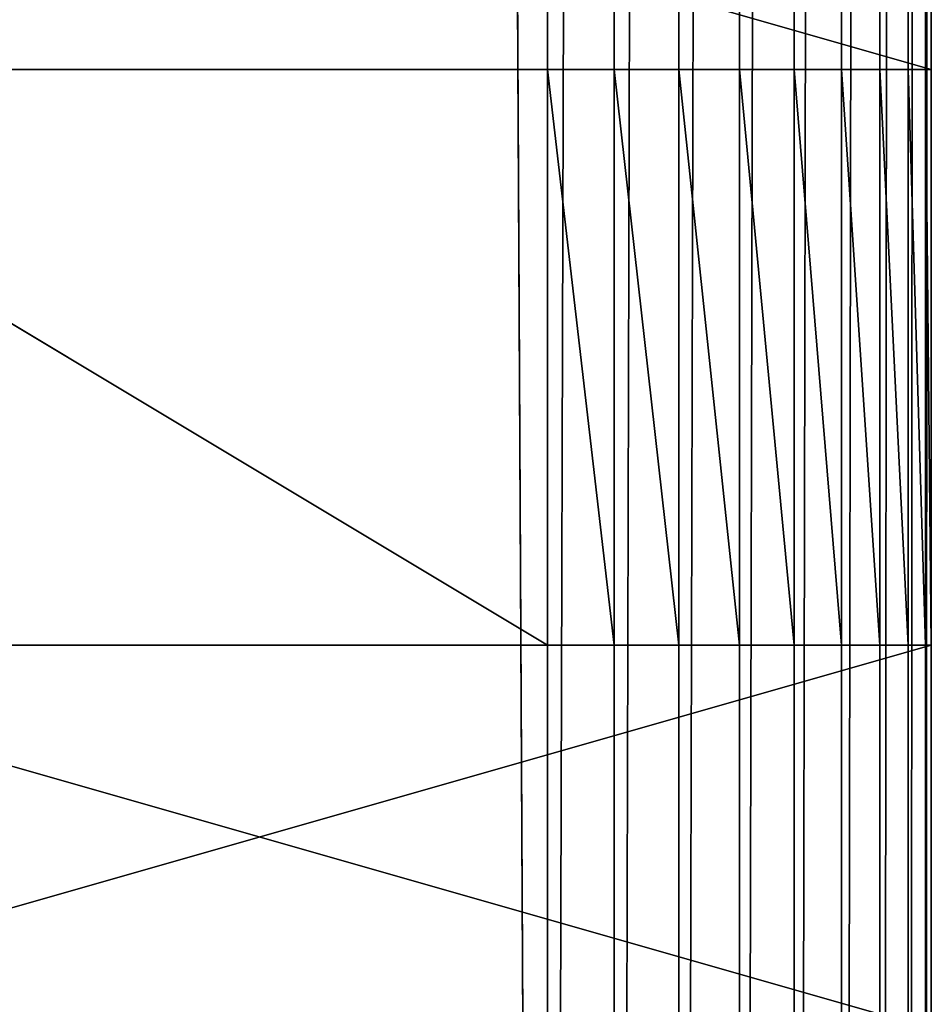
# Model space of a CAD drawing. Extents: x 226 to 378, y -30 to 313.
# Tile 153 of 656: x 338 to 350, y 34 to 47. Entities that reach past the tile are written whole.
import ezdxf

# ---------------------------------------------------------------- set-up
doc = ezdxf.new("R2010")
doc.units = 0
doc.header["$LTSCALE"] = 25.4
doc.layers.get('0').update_dxf_attribs({"color": 13, "linetype": 'CONTINUOUS'})
doc.layers.add('_NCL1_62', color=7, linetype='CONTINUOUS')
doc.layers.add('_NCL1_64', color=250, linetype='CONTINUOUS')

# ---------------------------------------------------------------- blocks, each defined once
blk = doc.blocks.new('EWON_2005CD_4005CD_COSY141')
at = {"layer": '_NCL1_62', "color": 0}
for p, q in [((27.94, 236.22, 276.86), (27.94, 342.9, 292.1)), ((27.94, 342.9, 292.1), (27.94, 228.6, 276.86)), ((27.94, 241.3, 276.86), (27.94, 342.9, 292.1)), ((27.94, 236.22, 276.86), (27.94, 342.9, 292.1)), ((27.94, 248.92, 276.86), (27.94, 342.9, 292.1)), ((27.94, 241.3, 276.86), (27.94, 342.9, 292.1)), ((27.94, 254, 276.86), (27.94, 342.9, 292.1)), ((27.94, 248.92, 276.86), (27.94, 342.9, 292.1)), ((27.94, 261.62, 276.86), (27.94, 342.9, 292.1)), ((27.94, 254, 276.86), (27.94, 342.9, 292.1)), ((27.94, 266.7, 276.86), (27.94, 342.9, 292.1)), ((27.94, 261.62, 276.86), (27.94, 342.9, 292.1)), ((27.94, 274.32, 276.86), (27.94, 342.9, 292.1)), ((27.94, 266.7, 276.86), (27.94, 342.9, 292.1)), ((27.94, 274.32, 276.86), (27.94, 342.9, 292.1)), ((27.94, 342.9, 292.1), (27.94, 228.6, 276.86)), ((27.94, 342.9, 292.1), (27.94, 223.52, 276.86)), ((27.94, 342.9, 292.1), (27.94, 223.52, 276.86)), ((27.94, 342.9, 292.1), (27.94, 215.9, 276.86)), ((27.94, 342.9, 292.1), (27.94, 215.9, 276.86)), ((27.94, 342.9, 292.1), (27.94, 210.82, 276.86)), ((27.94, 342.9, 292.1), (27.94, 210.82, 276.86)), ((27.94, 342.9, 292.1), (27.94, 203.2, 276.86)), ((27.94, 342.9, 292.1), (27.94, 203.2, 276.86)), ((27.94, 342.9, 292.1), (27.94, 198.12, 276.86)), ((27.94, 342.9, 292.1), (27.94, 198.12, 276.86)), ((27.94, 342.9, 292.1), (27.94, 190.5, 276.86)), ((27.94, 342.9, 292.1), (27.94, 190.5, 276.86)), ((27.94, 342.9, 292.1), (27.94, 185.42, 276.86)), ((27.94, 342.9, 292.1), (27.94, 185.42, 276.86)), ((27.94, 342.9, 292.1), (27.94, 177.8, 276.86)), ((27.94, 342.9, 292.1), (27.94, 177.8, 276.86)), ((27.94, 342.9, 292.1), (27.94, 20.32, 292.1)), ((28.017, 342.9, 292.982), (27.94, 20.32, 292.1)), ((27.94, 342.9, 292.1), (27.94, 20.32, 292.1)), ((28.017, 342.9, 292.982), (27.94, 20.32, 292.1)), ((28.246, 342.9, 293.837), (28.017, 20.32, 292.982)), ((28.017, 20.32, 292.982), (28.017, 342.9, 292.982)), ((28.017, 20.32, 292.982), (28.017, 342.9, 292.982)), ((28.246, 342.9, 293.837), (28.017, 20.32, 292.982)), ((28.621, 342.9, 294.64), (28.246, 20.32, 293.837)), ((28.246, 20.32, 293.837), (28.246, 342.9, 293.837)), ((28.246, 20.32, 293.837), (28.246, 342.9, 293.837)), ((28.621, 342.9, 294.64), (28.246, 20.32, 293.837)), ((29.128, 342.9, 295.365), (28.621, 20.32, 294.64)), ((28.621, 20.32, 294.64), (28.621, 342.9, 294.64)), ((28.621, 20.32, 294.64), (28.621, 342.9, 294.64)), ((29.128, 342.9, 295.365), (28.621, 20.32, 294.64)), ((29.755, 342.9, 295.991), (29.128, 20.32, 295.365)), ((29.128, 20.32, 295.365), (29.128, 342.9, 295.365)), ((29.128, 20.32, 295.365), (29.128, 342.9, 295.365)), ((29.755, 342.9, 295.991), (29.128, 20.32, 295.365)), ((30.48, 342.9, 296.499), (29.755, 20.32, 295.991)), ((29.755, 20.32, 295.991), (29.755, 342.9, 295.991)), ((29.755, 20.32, 295.991), (29.755, 342.9, 295.991)), ((30.48, 342.9, 296.499), (29.755, 20.32, 295.991)), ((31.283, 342.9, 296.874), (30.48, 20.32, 296.499)), ((30.48, 20.32, 296.499), (30.48, 342.9, 296.499)), ((30.48, 20.32, 296.499), (30.48, 342.9, 296.499)), ((31.283, 342.9, 296.874), (30.48, 20.32, 296.499)), ((32.138, 342.9, 297.103), (31.283, 20.32, 296.874)), ((31.283, 20.32, 296.874), (31.283, 342.9, 296.874)), ((31.283, 20.32, 296.874), (31.283, 342.9, 296.874)), ((32.138, 342.9, 297.103), (31.283, 20.32, 296.874)), ((33.02, 342.9, 297.18), (32.138, 20.32, 297.103)), ((32.138, 20.32, 297.103), (32.138, 342.9, 297.103)), ((32.138, 20.32, 297.103), (32.138, 342.9, 297.103)), ((33.02, 342.9, 297.18), (32.138, 20.32, 297.103)), ((27.94, 274.32, 276.86), (27.94, 279.4, 276.86)), ((27.94, 274.32, 71.12), (27.94, 279.4, 220.98)), ((27.94, 279.4, 220.98), (27.94, 274.32, 220.98)), ((27.94, 274.32, 71.12), (27.94, 279.4, 220.98)), ((27.94, 274.32, 71.12), (27.94, 279.4, 71.12)), ((45.72, 279.4, 71.12), (27.94, 274.32, 71.12)), ((45.72, 279.4, 71.12), (27.94, 274.32, 71.12)), ((27.94, 274.32, 71.12), (27.94, 279.4, 71.12)), ((45.72, 279.4, 276.86), (27.94, 274.32, 276.86)), ((45.72, 279.4, 276.86), (27.94, 274.32, 276.86)), ((27.94, 274.32, 276.86), (27.94, 279.4, 276.86)), ((27.94, 279.4, 220.98), (27.94, 274.32, 220.98)), ((27.94, 279.4, 220.98), (45.72, 274.32, 220.98)), ((27.94, 279.4, 220.98), (45.72, 274.32, 220.98)), ((27.94, 274.32, 276.86), (27.94, 266.7, 276.86)), ((27.94, 266.7, 276.86), (27.94, 274.32, 220.98)), ((27.94, 274.32, 220.98), (27.94, 274.32, 276.86)), ((27.94, 266.7, 220.98), (27.94, 274.32, 220.98)), ((27.94, 266.7, 276.86), (27.94, 274.32, 220.98)), ((27.94, 274.32, 276.86), (27.94, 266.7, 276.86)), ((27.94, 274.32, 220.98), (27.94, 274.32, 71.12)), ((27.94, 266.7, 220.98), (27.94, 274.32, 220.98)), ((27.94, 266.7, 71.12), (27.94, 274.32, 220.98)), ((27.94, 266.7, 33.02), (27.94, 274.32, 33.02)), ((27.94, 274.32, 33.02), (27.94, 266.7, 71.12)), ((27.94, 266.7, 71.12), (27.94, 274.32, 220.98)), ((27.94, 266.7, 71.12), (27.94, 274.32, 71.12)), ((27.94, 274.32, 220.98), (27.94, 274.32, 71.12)), ((27.94, 274.32, 33.02), (27.94, 266.7, 71.12)), ((27.94, 274.32, 33.02), (27.94, 274.32, 71.12)), ((27.94, 266.7, 71.12), (27.94, 274.32, 71.12)), ((27.94, 274.32, 71.12), (45.72, 274.32, 71.12)), ((27.94, 274.32, 33.02), (45.72, 274.32, 71.12)), ((27.94, 274.32, 71.12), (45.72, 274.32, 71.12)), ((27.94, 274.32, 33.02), (27.94, 274.32, 71.12)), ((27.94, 274.32, 33.02), (45.72, 274.32, 71.12)), ((27.94, 274.32, 33.02), (45.72, 274.32, 27.94)), ((27.94, 274.32, 33.02), (45.72, 274.32, 27.94)), ((27.94, 274.32, 33.02), (33.02, 274.32, 27.94)), ((27.94, 274.32, 33.02), (28.017, 274.32, 32.138)), ((28.246, 274.32, 31.283), (27.94, 274.32, 33.02)), ((28.246, 274.32, 31.283), (27.94, 274.32, 33.02)), ((28.621, 274.32, 30.48), (27.94, 274.32, 33.02)), ((28.621, 274.32, 30.48), (27.94, 274.32, 33.02)), ((29.128, 274.32, 29.755), (27.94, 274.32, 33.02)), ((29.128, 274.32, 29.755), (27.94, 274.32, 33.02)), ((29.755, 274.32, 29.128), (27.94, 274.32, 33.02)), ((29.755, 274.32, 29.128), (27.94, 274.32, 33.02)), ((30.48, 274.32, 28.621), (27.94, 274.32, 33.02)), ((30.48, 274.32, 28.621), (27.94, 274.32, 33.02)), ((31.283, 274.32, 28.246), (27.94, 274.32, 33.02)), ((31.283, 274.32, 28.246), (27.94, 274.32, 33.02)), ((32.138, 274.32, 28.017), (27.94, 274.32, 33.02)), ((32.138, 274.32, 28.017), (27.94, 274.32, 33.02)), ((27.94, 274.32, 33.02), (33.02, 274.32, 27.94)), ((27.94, 274.32, 276.86), (45.72, 274.32, 276.86)), ((27.94, 274.32, 220.98), (45.72, 274.32, 220.98)), ((45.72, 274.32, 276.86), (27.94, 274.32, 220.98)), ((45.72, 274.32, 276.86), (27.94, 274.32, 220.98)), ((27.94, 274.32, 276.86), (45.72, 274.32, 276.86)), ((27.94, 274.32, 220.98), (27.94, 274.32, 276.86)), ((27.94, 274.32, 220.98), (45.72, 274.32, 220.98)), ((27.94, 274.32, 33.02), (28.017, 274.32, 32.138)), ((27.94, 274.32, 33.02), (28.017, 266.7, 32.138)), ((27.94, 274.32, 33.02), (28.017, 266.7, 32.138)), ((27.94, 266.7, 33.02), (27.94, 274.32, 33.02)), ((28.017, 274.32, 32.138), (28.246, 274.32, 31.283)), ((28.017, 266.7, 32.138), (28.017, 274.32, 32.138)), ((28.017, 274.32, 32.138), (28.246, 274.32, 31.283)), ((28.017, 274.32, 32.138), (28.246, 266.7, 31.283)), ((28.017, 274.32, 32.138), (28.246, 266.7, 31.283)), ((28.017, 266.7, 32.138), (28.017, 274.32, 32.138)), ((28.246, 274.32, 31.283), (28.621, 274.32, 30.48)), ((28.246, 266.7, 31.283), (28.246, 274.32, 31.283)), ((28.246, 274.32, 31.283), (28.621, 274.32, 30.48)), ((28.246, 274.32, 31.283), (28.621, 266.7, 30.48)), ((28.246, 274.32, 31.283), (28.621, 266.7, 30.48)), ((28.246, 266.7, 31.283), (28.246, 274.32, 31.283)), ((28.621, 274.32, 30.48), (29.128, 274.32, 29.755)), ((28.621, 266.7, 30.48), (28.621, 274.32, 30.48)), ((28.621, 274.32, 30.48), (29.128, 274.32, 29.755)), ((28.621, 274.32, 30.48), (29.128, 266.7, 29.755)), ((28.621, 274.32, 30.48), (29.128, 266.7, 29.755)), ((28.621, 266.7, 30.48), (28.621, 274.32, 30.48)), ((29.128, 274.32, 29.755), (29.755, 274.32, 29.128)), ((29.128, 266.7, 29.755), (29.128, 274.32, 29.755)), ((29.128, 274.32, 29.755), (29.755, 274.32, 29.128)), ((29.128, 274.32, 29.755), (29.755, 266.7, 29.128)), ((29.128, 274.32, 29.755), (29.755, 266.7, 29.128)), ((29.128, 266.7, 29.755), (29.128, 274.32, 29.755)), ((29.755, 274.32, 29.128), (30.48, 274.32, 28.621)), ((29.755, 266.7, 29.128), (29.755, 274.32, 29.128)), ((29.755, 274.32, 29.128), (30.48, 274.32, 28.621)), ((29.755, 274.32, 29.128), (30.48, 266.7, 28.621)), ((29.755, 274.32, 29.128), (30.48, 266.7, 28.621)), ((29.755, 266.7, 29.128), (29.755, 274.32, 29.128)), ((30.48, 274.32, 28.621), (31.283, 274.32, 28.246)), ((30.48, 266.7, 28.621), (30.48, 274.32, 28.621)), ((30.48, 274.32, 28.621), (31.283, 274.32, 28.246)), ((30.48, 274.32, 28.621), (31.283, 266.7, 28.246)), ((30.48, 274.32, 28.621), (31.283, 266.7, 28.246)), ((30.48, 266.7, 28.621), (30.48, 274.32, 28.621)), ((31.283, 274.32, 28.246), (32.138, 274.32, 28.017)), ((31.283, 266.7, 28.246), (31.283, 274.32, 28.246)), ((31.283, 274.32, 28.246), (32.138, 274.32, 28.017)), ((31.283, 274.32, 28.246), (32.138, 266.7, 28.017)), ((31.283, 274.32, 28.246), (32.138, 266.7, 28.017)), ((31.283, 266.7, 28.246), (31.283, 274.32, 28.246)), ((32.138, 274.32, 28.017), (33.02, 274.32, 27.94)), ((32.138, 266.7, 28.017), (32.138, 274.32, 28.017)), ((32.138, 274.32, 28.017), (33.02, 274.32, 27.94)), ((32.138, 274.32, 28.017), (33.02, 266.7, 27.94)), ((32.138, 274.32, 28.017), (33.02, 266.7, 27.94)), ((32.138, 266.7, 28.017), (32.138, 274.32, 28.017)), ((45.72, 266.7, 27.94), (33.02, 274.32, 27.94)), ((33.02, 274.32, 27.94), (33.02, 266.7, 27.94)), ((45.72, 266.7, 27.94), (33.02, 274.32, 27.94)), ((45.72, 274.32, 27.94), (33.02, 274.32, 27.94)), ((45.72, 274.32, 27.94), (33.02, 274.32, 27.94)), ((33.02, 274.32, 27.94), (33.02, 266.7, 27.94)), ((27.94, 266.7, 276.86), (27.94, 266.7, 220.98)), ((27.94, 261.62, 276.86), (27.94, 266.7, 276.86)), ((27.94, 261.62, 71.12), (27.94, 266.7, 220.98)), ((27.94, 266.7, 220.98), (27.94, 261.62, 220.98)), ((27.94, 266.7, 220.98), (27.94, 266.7, 71.12)), ((27.94, 261.62, 71.12), (27.94, 266.7, 220.98)), ((27.94, 261.62, 71.12), (27.94, 266.7, 71.12)), ((27.94, 266.7, 220.98), (27.94, 266.7, 71.12)), ((27.94, 266.7, 71.12), (27.94, 266.7, 33.02)), ((45.72, 266.7, 71.12), (27.94, 266.7, 71.12)), ((27.94, 261.62, 71.12), (27.94, 266.7, 71.12)), ((45.72, 266.7, 71.12), (27.94, 266.7, 71.12)), ((45.72, 266.7, 71.12), (27.94, 266.7, 33.02)), ((27.94, 266.7, 71.12), (27.94, 266.7, 33.02)), ((45.72, 266.7, 27.94), (27.94, 266.7, 33.02)), ((45.72, 266.7, 71.12), (27.94, 266.7, 33.02)), ((33.02, 266.7, 27.94), (27.94, 266.7, 33.02)), ((45.72, 266.7, 27.94), (27.94, 266.7, 33.02)), ((28.017, 266.7, 32.138), (27.94, 266.7, 33.02)), ((33.02, 266.7, 27.94), (27.94, 266.7, 33.02)), ((45.72, 266.7, 276.86), (27.94, 266.7, 276.86)), ((27.94, 261.62, 276.86), (27.94, 266.7, 276.86)), ((27.94, 266.7, 220.98), (27.94, 261.62, 220.98)), ((27.94, 266.7, 220.98), (45.72, 261.62, 220.98)), ((27.94, 266.7, 220.98), (45.72, 266.7, 220.98)), ((27.94, 266.7, 220.98), (45.72, 261.62, 220.98)), ((45.72, 266.7, 276.86), (27.94, 266.7, 276.86)), ((45.72, 266.7, 220.98), (27.94, 266.7, 276.86)), ((45.72, 266.7, 220.98), (27.94, 266.7, 276.86)), ((27.94, 266.7, 220.98), (45.72, 266.7, 220.98)), ((27.94, 266.7, 276.86), (27.94, 266.7, 220.98)), ((28.017, 266.7, 32.138), (27.94, 266.7, 33.02)), ((28.246, 266.7, 31.283), (28.017, 266.7, 32.138)), ((28.017, 266.7, 32.138), (33.02, 266.7, 27.94)), ((28.017, 266.7, 32.138), (33.02, 266.7, 27.94)), ((28.246, 266.7, 31.283), (28.017, 266.7, 32.138)), ((28.621, 266.7, 30.48), (28.246, 266.7, 31.283)), ((28.246, 266.7, 31.283), (33.02, 266.7, 27.94)), ((28.246, 266.7, 31.283), (33.02, 266.7, 27.94)), ((28.621, 266.7, 30.48), (28.246, 266.7, 31.283)), ((29.128, 266.7, 29.755), (28.621, 266.7, 30.48)), ((28.621, 266.7, 30.48), (33.02, 266.7, 27.94)), ((28.621, 266.7, 30.48), (33.02, 266.7, 27.94)), ((29.128, 266.7, 29.755), (28.621, 266.7, 30.48)), ((29.755, 266.7, 29.128), (29.128, 266.7, 29.755)), ((29.128, 266.7, 29.755), (33.02, 266.7, 27.94)), ((29.128, 266.7, 29.755), (33.02, 266.7, 27.94)), ((29.755, 266.7, 29.128), (29.128, 266.7, 29.755)), ((30.48, 266.7, 28.621), (29.755, 266.7, 29.128)), ((29.755, 266.7, 29.128), (33.02, 266.7, 27.94)), ((29.755, 266.7, 29.128), (33.02, 266.7, 27.94)), ((30.48, 266.7, 28.621), (29.755, 266.7, 29.128)), ((31.283, 266.7, 28.246), (30.48, 266.7, 28.621)), ((30.48, 266.7, 28.621), (33.02, 266.7, 27.94)), ((30.48, 266.7, 28.621), (33.02, 266.7, 27.94)), ((31.283, 266.7, 28.246), (30.48, 266.7, 28.621)), ((32.138, 266.7, 28.017), (31.283, 266.7, 28.246)), ((31.283, 266.7, 28.246), (33.02, 266.7, 27.94)), ((31.283, 266.7, 28.246), (33.02, 266.7, 27.94)), ((32.138, 266.7, 28.017), (31.283, 266.7, 28.246)), ((33.02, 266.7, 27.94), (32.138, 266.7, 28.017)), ((33.02, 266.7, 27.94), (32.138, 266.7, 28.017)), ((33.02, 266.7, 27.94), (45.72, 266.7, 27.94)), ((33.02, 266.7, 27.94), (45.72, 266.7, 27.94))]:
    blk.add_line(p, q, dxfattribs=at)
at = {"layer": '_NCL1_64', "color": 0}
for p, q in [((33.02, 342.9, 297.18), (33.02, 20.32, 297.18)), ((33.891, 172.72, 297.18), (33.02, 342.9, 297.18)), ((33.891, 172.72, 297.18), (33.02, 342.9, 297.18)), ((33.02, 342.9, 297.18), (33.02, 20.32, 297.18))]:
    blk.add_line(p, q, dxfattribs=at)
at = {"layer": '_NCL1_62', "color": 7}
mesh = blk.add_polyface(dxfattribs=at)
corners = [(27.94, 342.9, 292.1), (27.94, 228.6, 276.86), (27.94, 236.22, 276.86)]
mesh.append_faces([[corners[k] for k in face] for face in [(0, 1, 2)]], dxfattribs={"color": 7})
mesh = blk.add_polyface(dxfattribs=at)
corners = [(27.94, 342.9, 292.1), (27.94, 236.22, 276.86), (27.94, 241.3, 276.86)]
mesh.append_faces([[corners[k] for k in face] for face in [(0, 1, 2)]], dxfattribs={"color": 7})
mesh = blk.add_polyface(dxfattribs=at)
corners = [(27.94, 342.9, 292.1), (27.94, 241.3, 276.86), (27.94, 248.92, 276.86)]
mesh.append_faces([[corners[k] for k in face] for face in [(0, 1, 2)]], dxfattribs={"color": 7})
mesh = blk.add_polyface(dxfattribs=at)
corners = [(27.94, 342.9, 292.1), (27.94, 248.92, 276.86), (27.94, 254, 276.86)]
mesh.append_faces([[corners[k] for k in face] for face in [(0, 1, 2)]], dxfattribs={"color": 7})
mesh = blk.add_polyface(dxfattribs=at)
corners = [(27.94, 342.9, 292.1), (27.94, 254, 276.86), (27.94, 261.62, 276.86)]
mesh.append_faces([[corners[k] for k in face] for face in [(0, 1, 2)]], dxfattribs={"color": 7})
mesh = blk.add_polyface(dxfattribs=at)
corners = [(27.94, 342.9, 292.1), (27.94, 261.62, 276.86), (27.94, 266.7, 276.86)]
mesh.append_faces([[corners[k] for k in face] for face in [(0, 1, 2)]], dxfattribs={"color": 7})
mesh = blk.add_polyface(dxfattribs=at)
corners = [(27.94, 342.9, 292.1), (27.94, 266.7, 276.86), (27.94, 274.32, 276.86)]
mesh.append_faces([[corners[k] for k in face] for face in [(0, 1, 2)]], dxfattribs={"color": 7})
mesh = blk.add_polyface(dxfattribs=at)
corners = [(27.94, 342.9, 292.1), (27.94, 274.32, 276.86), (27.94, 279.4, 276.86)]
mesh.append_faces([[corners[k] for k in face] for face in [(0, 1, 2)]], dxfattribs={"color": 7})
mesh = blk.add_polyface(dxfattribs=at)
corners = [(27.94, 342.9, 292.1), (27.94, 223.52, 276.86), (27.94, 228.6, 276.86)]
mesh.append_faces([[corners[k] for k in face] for face in [(0, 1, 2)]], dxfattribs={"color": 7})
mesh = blk.add_polyface(dxfattribs=at)
corners = [(27.94, 342.9, 292.1), (27.94, 215.9, 276.86), (27.94, 223.52, 276.86)]
mesh.append_faces([[corners[k] for k in face] for face in [(0, 1, 2)]], dxfattribs={"color": 7})
mesh = blk.add_polyface(dxfattribs=at)
corners = [(27.94, 342.9, 292.1), (27.94, 210.82, 276.86), (27.94, 215.9, 276.86)]
mesh.append_faces([[corners[k] for k in face] for face in [(0, 1, 2)]], dxfattribs={"color": 7})
mesh = blk.add_polyface(dxfattribs=at)
corners = [(27.94, 342.9, 292.1), (27.94, 203.2, 276.86), (27.94, 210.82, 276.86)]
mesh.append_faces([[corners[k] for k in face] for face in [(0, 1, 2)]], dxfattribs={"color": 7})
mesh = blk.add_polyface(dxfattribs=at)
corners = [(27.94, 342.9, 292.1), (27.94, 198.12, 276.86), (27.94, 203.2, 276.86)]
mesh.append_faces([[corners[k] for k in face] for face in [(0, 1, 2)]], dxfattribs={"color": 7})
mesh = blk.add_polyface(dxfattribs=at)
corners = [(27.94, 342.9, 292.1), (27.94, 190.5, 276.86), (27.94, 198.12, 276.86)]
mesh.append_faces([[corners[k] for k in face] for face in [(0, 1, 2)]], dxfattribs={"color": 7})
mesh = blk.add_polyface(dxfattribs=at)
corners = [(27.94, 342.9, 292.1), (27.94, 185.42, 276.86), (27.94, 190.5, 276.86)]
mesh.append_faces([[corners[k] for k in face] for face in [(0, 1, 2)]], dxfattribs={"color": 7})
mesh = blk.add_polyface(dxfattribs=at)
corners = [(27.94, 342.9, 292.1), (27.94, 177.8, 276.86), (27.94, 185.42, 276.86)]
mesh.append_faces([[corners[k] for k in face] for face in [(0, 1, 2)]], dxfattribs={"color": 7})
mesh = blk.add_polyface(dxfattribs=at)
corners = [(27.94, 342.9, 292.1), (27.94, 20.32, 292.1), (27.94, 177.8, 276.86)]
mesh.append_faces([[corners[k] for k in face] for face in [(0, 1, 2)]], dxfattribs={"color": 7})
mesh = blk.add_polyface(dxfattribs=at)
corners = [(28.017, 342.9, 292.982), (27.94, 20.32, 292.1), (27.94, 342.9, 292.1)]
mesh.append_faces([[corners[k] for k in face] for face in [(0, 1, 2)]], dxfattribs={"color": 7})
mesh = blk.add_polyface(dxfattribs=at)
corners = [(28.017, 342.9, 292.982), (28.017, 20.32, 292.982), (27.94, 20.32, 292.1)]
mesh.append_faces([[corners[k] for k in face] for face in [(0, 1, 2)]], dxfattribs={"color": 7})
mesh = blk.add_polyface(dxfattribs=at)
corners = [(28.246, 342.9, 293.837), (28.017, 20.32, 292.982), (28.017, 342.9, 292.982)]
mesh.append_faces([[corners[k] for k in face] for face in [(0, 1, 2)]], dxfattribs={"color": 7})
mesh = blk.add_polyface(dxfattribs=at)
corners = [(28.246, 342.9, 293.837), (28.246, 20.32, 293.837), (28.017, 20.32, 292.982)]
mesh.append_faces([[corners[k] for k in face] for face in [(0, 1, 2)]], dxfattribs={"color": 7})
mesh = blk.add_polyface(dxfattribs=at)
corners = [(28.621, 342.9, 294.64), (28.246, 20.32, 293.837), (28.246, 342.9, 293.837)]
mesh.append_faces([[corners[k] for k in face] for face in [(0, 1, 2)]], dxfattribs={"color": 7})
mesh = blk.add_polyface(dxfattribs=at)
corners = [(28.621, 342.9, 294.64), (28.621, 20.32, 294.64), (28.246, 20.32, 293.837)]
mesh.append_faces([[corners[k] for k in face] for face in [(0, 1, 2)]], dxfattribs={"color": 7})
mesh = blk.add_polyface(dxfattribs=at)
corners = [(29.128, 342.9, 295.365), (28.621, 20.32, 294.64), (28.621, 342.9, 294.64)]
mesh.append_faces([[corners[k] for k in face] for face in [(0, 1, 2)]], dxfattribs={"color": 7})
mesh = blk.add_polyface(dxfattribs=at)
corners = [(29.128, 342.9, 295.365), (29.128, 20.32, 295.365), (28.621, 20.32, 294.64)]
mesh.append_faces([[corners[k] for k in face] for face in [(0, 1, 2)]], dxfattribs={"color": 7})
mesh = blk.add_polyface(dxfattribs=at)
corners = [(29.755, 342.9, 295.991), (29.128, 20.32, 295.365), (29.128, 342.9, 295.365)]
mesh.append_faces([[corners[k] for k in face] for face in [(0, 1, 2)]], dxfattribs={"color": 7})
mesh = blk.add_polyface(dxfattribs=at)
corners = [(29.755, 342.9, 295.991), (29.755, 20.32, 295.991), (29.128, 20.32, 295.365)]
mesh.append_faces([[corners[k] for k in face] for face in [(0, 1, 2)]], dxfattribs={"color": 7})
mesh = blk.add_polyface(dxfattribs=at)
corners = [(30.48, 342.9, 296.499), (29.755, 20.32, 295.991), (29.755, 342.9, 295.991)]
mesh.append_faces([[corners[k] for k in face] for face in [(0, 1, 2)]], dxfattribs={"color": 7})
mesh = blk.add_polyface(dxfattribs=at)
corners = [(30.48, 20.32, 296.499), (29.755, 20.32, 295.991), (30.48, 342.9, 296.499)]
mesh.append_faces([[corners[k] for k in face] for face in [(0, 1, 2)]], dxfattribs={"color": 7})
mesh = blk.add_polyface(dxfattribs=at)
corners = [(31.283, 342.9, 296.874), (30.48, 20.32, 296.499), (30.48, 342.9, 296.499)]
mesh.append_faces([[corners[k] for k in face] for face in [(0, 1, 2)]], dxfattribs={"color": 7})
mesh = blk.add_polyface(dxfattribs=at)
corners = [(31.283, 20.32, 296.874), (30.48, 20.32, 296.499), (31.283, 342.9, 296.874)]
mesh.append_faces([[corners[k] for k in face] for face in [(0, 1, 2)]], dxfattribs={"color": 7})
mesh = blk.add_polyface(dxfattribs=at)
corners = [(32.138, 342.9, 297.103), (31.283, 20.32, 296.874), (31.283, 342.9, 296.874)]
mesh.append_faces([[corners[k] for k in face] for face in [(0, 1, 2)]], dxfattribs={"color": 7})
mesh = blk.add_polyface(dxfattribs=at)
corners = [(32.138, 20.32, 297.103), (31.283, 20.32, 296.874), (32.138, 342.9, 297.103)]
mesh.append_faces([[corners[k] for k in face] for face in [(0, 1, 2)]], dxfattribs={"color": 7})
mesh = blk.add_polyface(dxfattribs=at)
corners = [(33.02, 342.9, 297.18), (32.138, 20.32, 297.103), (32.138, 342.9, 297.103)]
mesh.append_faces([[corners[k] for k in face] for face in [(0, 1, 2)]], dxfattribs={"color": 7})
mesh = blk.add_polyface(dxfattribs=at)
corners = [(33.02, 20.32, 297.18), (32.138, 20.32, 297.103), (33.02, 342.9, 297.18)]
mesh.append_faces([[corners[k] for k in face] for face in [(0, 1, 2)]], dxfattribs={"color": 7})
mesh = blk.add_polyface(dxfattribs=at)
corners = [(27.94, 279.4, 220.98), (27.94, 274.32, 220.98), (27.94, 274.32, 71.12)]
mesh.append_faces([[corners[k] for k in face] for face in [(0, 1, 2)]], dxfattribs={"color": 7})
mesh = blk.add_polyface(dxfattribs=at)
corners = [(27.94, 279.4, 220.98), (27.94, 274.32, 71.12), (27.94, 279.4, 71.12)]
mesh.append_faces([[corners[k] for k in face] for face in [(0, 1, 2)]], dxfattribs={"color": 7})
mesh = blk.add_polyface(dxfattribs=at)
corners = [(45.72, 279.4, 71.12), (27.94, 274.32, 71.12), (45.72, 274.32, 71.12)]
mesh.append_faces([[corners[k] for k in face] for face in [(0, 1, 2)]], dxfattribs={"color": 7})
mesh = blk.add_polyface(dxfattribs=at)
corners = [(45.72, 279.4, 71.12), (27.94, 279.4, 71.12), (27.94, 274.32, 71.12)]
mesh.append_faces([[corners[k] for k in face] for face in [(0, 1, 2)]], dxfattribs={"color": 7})
mesh = blk.add_polyface(dxfattribs=at)
corners = [(45.72, 279.4, 276.86), (27.94, 274.32, 276.86), (45.72, 274.32, 276.86)]
mesh.append_faces([[corners[k] for k in face] for face in [(0, 1, 2)]], dxfattribs={"color": 7})
mesh = blk.add_polyface(dxfattribs=at)
corners = [(45.72, 279.4, 276.86), (27.94, 279.4, 276.86), (27.94, 274.32, 276.86)]
mesh.append_faces([[corners[k] for k in face] for face in [(0, 1, 2)]], dxfattribs={"color": 7})
mesh = blk.add_polyface(dxfattribs=at)
corners = [(45.72, 274.32, 220.98), (27.94, 274.32, 220.98), (27.94, 279.4, 220.98)]
mesh.append_faces([[corners[k] for k in face] for face in [(0, 1, 2)]], dxfattribs={"color": 7})
mesh = blk.add_polyface(dxfattribs=at)
corners = [(45.72, 274.32, 220.98), (27.94, 279.4, 220.98), (45.72, 279.4, 220.98)]
mesh.append_faces([[corners[k] for k in face] for face in [(0, 1, 2)]], dxfattribs={"color": 7})
mesh = blk.add_polyface(dxfattribs=at)
corners = [(27.94, 274.32, 276.86), (27.94, 266.7, 276.86), (27.94, 274.32, 220.98)]
mesh.append_faces([[corners[k] for k in face] for face in [(0, 1, 2)]], dxfattribs={"color": 7})
mesh = blk.add_polyface(dxfattribs=at)
corners = [(27.94, 274.32, 220.98), (27.94, 266.7, 276.86), (27.94, 266.7, 220.98)]
mesh.append_faces([[corners[k] for k in face] for face in [(0, 1, 2)]], dxfattribs={"color": 7})
mesh = blk.add_polyface(dxfattribs=at)
corners = [(27.94, 274.32, 220.98), (27.94, 266.7, 220.98), (27.94, 266.7, 71.12)]
mesh.append_faces([[corners[k] for k in face] for face in [(0, 1, 2)]], dxfattribs={"color": 7})
mesh = blk.add_polyface(dxfattribs=at)
corners = [(27.94, 274.32, 33.02), (27.94, 266.7, 71.12), (27.94, 266.7, 33.02)]
mesh.append_faces([[corners[k] for k in face] for face in [(0, 1, 2)]], dxfattribs={"color": 7})
mesh = blk.add_polyface(dxfattribs=at)
corners = [(27.94, 274.32, 220.98), (27.94, 266.7, 71.12), (27.94, 274.32, 71.12)]
mesh.append_faces([[corners[k] for k in face] for face in [(0, 1, 2)]], dxfattribs={"color": 7})
mesh = blk.add_polyface(dxfattribs=at)
corners = [(27.94, 274.32, 71.12), (27.94, 266.7, 71.12), (27.94, 274.32, 33.02)]
mesh.append_faces([[corners[k] for k in face] for face in [(0, 1, 2)]], dxfattribs={"color": 7})
mesh = blk.add_polyface(dxfattribs=at)
corners = [(27.94, 274.32, 71.12), (27.94, 274.32, 33.02), (45.72, 274.32, 71.12)]
mesh.append_faces([[corners[k] for k in face] for face in [(0, 1, 2)]], dxfattribs={"color": 7})
mesh = blk.add_polyface(dxfattribs=at)
corners = [(45.72, 274.32, 71.12), (27.94, 274.32, 33.02), (45.72, 274.32, 27.94)]
mesh.append_faces([[corners[k] for k in face] for face in [(0, 1, 2)]], dxfattribs={"color": 7})
mesh = blk.add_polyface(dxfattribs=at)
corners = [(27.94, 274.32, 33.02), (33.02, 274.32, 27.94), (45.72, 274.32, 27.94)]
mesh.append_faces([[corners[k] for k in face] for face in [(0, 1, 2)]], dxfattribs={"color": 7})
mesh = blk.add_polyface(dxfattribs=at)
corners = [(27.94, 274.32, 33.02), (28.017, 274.32, 32.138), (28.246, 274.32, 31.283)]
mesh.append_faces([[corners[k] for k in face] for face in [(0, 1, 2)]], dxfattribs={"color": 7})
mesh = blk.add_polyface(dxfattribs=at)
corners = [(27.94, 274.32, 33.02), (28.246, 274.32, 31.283), (28.621, 274.32, 30.48)]
mesh.append_faces([[corners[k] for k in face] for face in [(0, 1, 2)]], dxfattribs={"color": 7})
mesh = blk.add_polyface(dxfattribs=at)
corners = [(27.94, 274.32, 33.02), (28.621, 274.32, 30.48), (29.128, 274.32, 29.755)]
mesh.append_faces([[corners[k] for k in face] for face in [(0, 1, 2)]], dxfattribs={"color": 7})
mesh = blk.add_polyface(dxfattribs=at)
corners = [(27.94, 274.32, 33.02), (29.128, 274.32, 29.755), (29.755, 274.32, 29.128)]
mesh.append_faces([[corners[k] for k in face] for face in [(0, 1, 2)]], dxfattribs={"color": 7})
mesh = blk.add_polyface(dxfattribs=at)
corners = [(27.94, 274.32, 33.02), (29.755, 274.32, 29.128), (30.48, 274.32, 28.621)]
mesh.append_faces([[corners[k] for k in face] for face in [(0, 1, 2)]], dxfattribs={"color": 7})
mesh = blk.add_polyface(dxfattribs=at)
corners = [(27.94, 274.32, 33.02), (30.48, 274.32, 28.621), (31.283, 274.32, 28.246)]
mesh.append_faces([[corners[k] for k in face] for face in [(0, 1, 2)]], dxfattribs={"color": 7})
mesh = blk.add_polyface(dxfattribs=at)
corners = [(27.94, 274.32, 33.02), (31.283, 274.32, 28.246), (32.138, 274.32, 28.017)]
mesh.append_faces([[corners[k] for k in face] for face in [(0, 1, 2)]], dxfattribs={"color": 7})
mesh = blk.add_polyface(dxfattribs=at)
corners = [(27.94, 274.32, 33.02), (32.138, 274.32, 28.017), (33.02, 274.32, 27.94)]
mesh.append_faces([[corners[k] for k in face] for face in [(0, 1, 2)]], dxfattribs={"color": 7})
mesh = blk.add_polyface(dxfattribs=at)
corners = [(45.72, 274.32, 276.86), (27.94, 274.32, 220.98), (45.72, 274.32, 220.98)]
mesh.append_faces([[corners[k] for k in face] for face in [(0, 1, 2)]], dxfattribs={"color": 7})
mesh = blk.add_polyface(dxfattribs=at)
corners = [(27.94, 274.32, 276.86), (27.94, 274.32, 220.98), (45.72, 274.32, 276.86)]
mesh.append_faces([[corners[k] for k in face] for face in [(0, 1, 2)]], dxfattribs={"color": 7})
mesh = blk.add_polyface(dxfattribs=at)
corners = [(27.94, 274.32, 33.02), (28.017, 266.7, 32.138), (28.017, 274.32, 32.138)]
mesh.append_faces([[corners[k] for k in face] for face in [(0, 1, 2)]], dxfattribs={"color": 7})
mesh = blk.add_polyface(dxfattribs=at)
corners = [(27.94, 274.32, 33.02), (27.94, 266.7, 33.02), (28.017, 266.7, 32.138)]
mesh.append_faces([[corners[k] for k in face] for face in [(0, 1, 2)]], dxfattribs={"color": 7})
mesh = blk.add_polyface(dxfattribs=at)
corners = [(28.017, 274.32, 32.138), (28.246, 266.7, 31.283), (28.246, 274.32, 31.283)]
mesh.append_faces([[corners[k] for k in face] for face in [(0, 1, 2)]], dxfattribs={"color": 7})
mesh = blk.add_polyface(dxfattribs=at)
corners = [(28.017, 274.32, 32.138), (28.017, 266.7, 32.138), (28.246, 266.7, 31.283)]
mesh.append_faces([[corners[k] for k in face] for face in [(0, 1, 2)]], dxfattribs={"color": 7})
mesh = blk.add_polyface(dxfattribs=at)
corners = [(28.246, 274.32, 31.283), (28.621, 266.7, 30.48), (28.621, 274.32, 30.48)]
mesh.append_faces([[corners[k] for k in face] for face in [(0, 1, 2)]], dxfattribs={"color": 7})
mesh = blk.add_polyface(dxfattribs=at)
corners = [(28.246, 274.32, 31.283), (28.246, 266.7, 31.283), (28.621, 266.7, 30.48)]
mesh.append_faces([[corners[k] for k in face] for face in [(0, 1, 2)]], dxfattribs={"color": 7})
mesh = blk.add_polyface(dxfattribs=at)
corners = [(28.621, 274.32, 30.48), (29.128, 266.7, 29.755), (29.128, 274.32, 29.755)]
mesh.append_faces([[corners[k] for k in face] for face in [(0, 1, 2)]], dxfattribs={"color": 7})
mesh = blk.add_polyface(dxfattribs=at)
corners = [(28.621, 274.32, 30.48), (28.621, 266.7, 30.48), (29.128, 266.7, 29.755)]
mesh.append_faces([[corners[k] for k in face] for face in [(0, 1, 2)]], dxfattribs={"color": 7})
mesh = blk.add_polyface(dxfattribs=at)
corners = [(29.128, 274.32, 29.755), (29.755, 266.7, 29.128), (29.755, 274.32, 29.128)]
mesh.append_faces([[corners[k] for k in face] for face in [(0, 1, 2)]], dxfattribs={"color": 7})
mesh = blk.add_polyface(dxfattribs=at)
corners = [(29.755, 266.7, 29.128), (29.128, 274.32, 29.755), (29.128, 266.7, 29.755)]
mesh.append_faces([[corners[k] for k in face] for face in [(0, 1, 2)]], dxfattribs={"color": 7})
mesh = blk.add_polyface(dxfattribs=at)
corners = [(30.48, 274.32, 28.621), (29.755, 274.32, 29.128), (30.48, 266.7, 28.621)]
mesh.append_faces([[corners[k] for k in face] for face in [(0, 1, 2)]], dxfattribs={"color": 7})
mesh = blk.add_polyface(dxfattribs=at)
corners = [(30.48, 266.7, 28.621), (29.755, 274.32, 29.128), (29.755, 266.7, 29.128)]
mesh.append_faces([[corners[k] for k in face] for face in [(0, 1, 2)]], dxfattribs={"color": 7})
mesh = blk.add_polyface(dxfattribs=at)
corners = [(31.283, 274.32, 28.246), (30.48, 274.32, 28.621), (31.283, 266.7, 28.246)]
mesh.append_faces([[corners[k] for k in face] for face in [(0, 1, 2)]], dxfattribs={"color": 7})
mesh = blk.add_polyface(dxfattribs=at)
corners = [(31.283, 266.7, 28.246), (30.48, 274.32, 28.621), (30.48, 266.7, 28.621)]
mesh.append_faces([[corners[k] for k in face] for face in [(0, 1, 2)]], dxfattribs={"color": 7})
mesh = blk.add_polyface(dxfattribs=at)
corners = [(32.138, 274.32, 28.017), (31.283, 274.32, 28.246), (32.138, 266.7, 28.017)]
mesh.append_faces([[corners[k] for k in face] for face in [(0, 1, 2)]], dxfattribs={"color": 7})
mesh = blk.add_polyface(dxfattribs=at)
corners = [(32.138, 266.7, 28.017), (31.283, 274.32, 28.246), (31.283, 266.7, 28.246)]
mesh.append_faces([[corners[k] for k in face] for face in [(0, 1, 2)]], dxfattribs={"color": 7})
mesh = blk.add_polyface(dxfattribs=at)
corners = [(33.02, 274.32, 27.94), (32.138, 274.32, 28.017), (33.02, 266.7, 27.94)]
mesh.append_faces([[corners[k] for k in face] for face in [(0, 1, 2)]], dxfattribs={"color": 7})
mesh = blk.add_polyface(dxfattribs=at)
corners = [(33.02, 266.7, 27.94), (32.138, 274.32, 28.017), (32.138, 266.7, 28.017)]
mesh.append_faces([[corners[k] for k in face] for face in [(0, 1, 2)]], dxfattribs={"color": 7})
mesh = blk.add_polyface(dxfattribs=at)
corners = [(45.72, 266.7, 27.94), (33.02, 274.32, 27.94), (33.02, 266.7, 27.94)]
mesh.append_faces([[corners[k] for k in face] for face in [(0, 1, 2)]], dxfattribs={"color": 7})
mesh = blk.add_polyface(dxfattribs=at)
corners = [(45.72, 274.32, 27.94), (33.02, 274.32, 27.94), (45.72, 266.7, 27.94)]
mesh.append_faces([[corners[k] for k in face] for face in [(0, 1, 2)]], dxfattribs={"color": 7})
mesh = blk.add_polyface(dxfattribs=at)
corners = [(27.94, 266.7, 220.98), (27.94, 261.62, 220.98), (27.94, 261.62, 71.12)]
mesh.append_faces([[corners[k] for k in face] for face in [(0, 1, 2)]], dxfattribs={"color": 7})
mesh = blk.add_polyface(dxfattribs=at)
corners = [(27.94, 266.7, 220.98), (27.94, 261.62, 71.12), (27.94, 266.7, 71.12)]
mesh.append_faces([[corners[k] for k in face] for face in [(0, 1, 2)]], dxfattribs={"color": 7})
mesh = blk.add_polyface(dxfattribs=at)
corners = [(45.72, 266.7, 71.12), (27.94, 261.62, 71.12), (45.72, 261.62, 71.12)]
mesh.append_faces([[corners[k] for k in face] for face in [(0, 1, 2)]], dxfattribs={"color": 7})
mesh = blk.add_polyface(dxfattribs=at)
corners = [(45.72, 266.7, 71.12), (27.94, 266.7, 71.12), (27.94, 261.62, 71.12)]
mesh.append_faces([[corners[k] for k in face] for face in [(0, 1, 2)]], dxfattribs={"color": 7})
mesh = blk.add_polyface(dxfattribs=at)
corners = [(45.72, 266.7, 71.12), (27.94, 266.7, 33.02), (27.94, 266.7, 71.12)]
mesh.append_faces([[corners[k] for k in face] for face in [(0, 1, 2)]], dxfattribs={"color": 7})
mesh = blk.add_polyface(dxfattribs=at)
corners = [(45.72, 266.7, 71.12), (45.72, 266.7, 27.94), (27.94, 266.7, 33.02)]
mesh.append_faces([[corners[k] for k in face] for face in [(0, 1, 2)]], dxfattribs={"color": 7})
mesh = blk.add_polyface(dxfattribs=at)
corners = [(27.94, 266.7, 33.02), (45.72, 266.7, 27.94), (33.02, 266.7, 27.94)]
mesh.append_faces([[corners[k] for k in face] for face in [(0, 1, 2)]], dxfattribs={"color": 7})
mesh = blk.add_polyface(dxfattribs=at)
corners = [(27.94, 266.7, 33.02), (33.02, 266.7, 27.94), (28.017, 266.7, 32.138)]
mesh.append_faces([[corners[k] for k in face] for face in [(0, 1, 2)]], dxfattribs={"color": 7})
mesh = blk.add_polyface(dxfattribs=at)
corners = [(45.72, 266.7, 276.86), (27.94, 261.62, 276.86), (45.72, 261.62, 276.86)]
mesh.append_faces([[corners[k] for k in face] for face in [(0, 1, 2)]], dxfattribs={"color": 7})
mesh = blk.add_polyface(dxfattribs=at)
corners = [(45.72, 266.7, 276.86), (27.94, 266.7, 276.86), (27.94, 261.62, 276.86)]
mesh.append_faces([[corners[k] for k in face] for face in [(0, 1, 2)]], dxfattribs={"color": 7})
mesh = blk.add_polyface(dxfattribs=at)
corners = [(45.72, 261.62, 220.98), (27.94, 261.62, 220.98), (27.94, 266.7, 220.98)]
mesh.append_faces([[corners[k] for k in face] for face in [(0, 1, 2)]], dxfattribs={"color": 7})
mesh = blk.add_polyface(dxfattribs=at)
corners = [(45.72, 261.62, 220.98), (27.94, 266.7, 220.98), (45.72, 266.7, 220.98)]
mesh.append_faces([[corners[k] for k in face] for face in [(0, 1, 2)]], dxfattribs={"color": 7})
mesh = blk.add_polyface(dxfattribs=at)
corners = [(45.72, 266.7, 276.86), (45.72, 266.7, 220.98), (27.94, 266.7, 276.86)]
mesh.append_faces([[corners[k] for k in face] for face in [(0, 1, 2)]], dxfattribs={"color": 7})
mesh = blk.add_polyface(dxfattribs=at)
corners = [(27.94, 266.7, 276.86), (45.72, 266.7, 220.98), (27.94, 266.7, 220.98)]
mesh.append_faces([[corners[k] for k in face] for face in [(0, 1, 2)]], dxfattribs={"color": 7})
mesh = blk.add_polyface(dxfattribs=at)
corners = [(28.017, 266.7, 32.138), (33.02, 266.7, 27.94), (28.246, 266.7, 31.283)]
mesh.append_faces([[corners[k] for k in face] for face in [(0, 1, 2)]], dxfattribs={"color": 7})
mesh = blk.add_polyface(dxfattribs=at)
corners = [(28.246, 266.7, 31.283), (33.02, 266.7, 27.94), (28.621, 266.7, 30.48)]
mesh.append_faces([[corners[k] for k in face] for face in [(0, 1, 2)]], dxfattribs={"color": 7})
mesh = blk.add_polyface(dxfattribs=at)
corners = [(28.621, 266.7, 30.48), (33.02, 266.7, 27.94), (29.128, 266.7, 29.755)]
mesh.append_faces([[corners[k] for k in face] for face in [(0, 1, 2)]], dxfattribs={"color": 7})
mesh = blk.add_polyface(dxfattribs=at)
corners = [(29.128, 266.7, 29.755), (33.02, 266.7, 27.94), (29.755, 266.7, 29.128)]
mesh.append_faces([[corners[k] for k in face] for face in [(0, 1, 2)]], dxfattribs={"color": 7})
mesh = blk.add_polyface(dxfattribs=at)
corners = [(29.755, 266.7, 29.128), (33.02, 266.7, 27.94), (30.48, 266.7, 28.621)]
mesh.append_faces([[corners[k] for k in face] for face in [(0, 1, 2)]], dxfattribs={"color": 7})
mesh = blk.add_polyface(dxfattribs=at)
corners = [(30.48, 266.7, 28.621), (33.02, 266.7, 27.94), (31.283, 266.7, 28.246)]
mesh.append_faces([[corners[k] for k in face] for face in [(0, 1, 2)]], dxfattribs={"color": 7})
mesh = blk.add_polyface(dxfattribs=at)
corners = [(31.283, 266.7, 28.246), (33.02, 266.7, 27.94), (32.138, 266.7, 28.017)]
mesh.append_faces([[corners[k] for k in face] for face in [(0, 1, 2)]], dxfattribs={"color": 7})
at = {"layer": '_NCL1_64', "color": 250}
mesh = blk.add_polyface(dxfattribs=at)
corners = [(83.82, 303.53, 297.18), (80.537, 211.133, 297.18), (33.02, 342.9, 297.18)]
mesh.append_faces([[corners[k] for k in face] for face in [(0, 1, 2)]], dxfattribs={"color": 250})
mesh = blk.add_polyface(dxfattribs=at)
corners = [(80.537, 211.133, 297.18), (33.891, 172.72, 297.18), (33.02, 342.9, 297.18)]
mesh.append_faces([[corners[k] for k in face] for face in [(0, 1, 2)]], dxfattribs={"color": 250})
mesh = blk.add_polyface(dxfattribs=at)
corners = [(33.891, 172.72, 297.18), (33.02, 20.32, 297.18), (33.02, 342.9, 297.18)]
mesh.append_faces([[corners[k] for k in face] for face in [(0, 1, 2)]], dxfattribs={"color": 250})

msp = doc.modelspace()

# ---------------------------------------------------------------- block references
at = {"color": 0, "rotation": 179.9999999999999}
msp.add_blockref('EWON_2005CD_4005CD_COSY141', (378.037, 312.755), dxfattribs=at)

doc.saveas('drawing.dxf')
